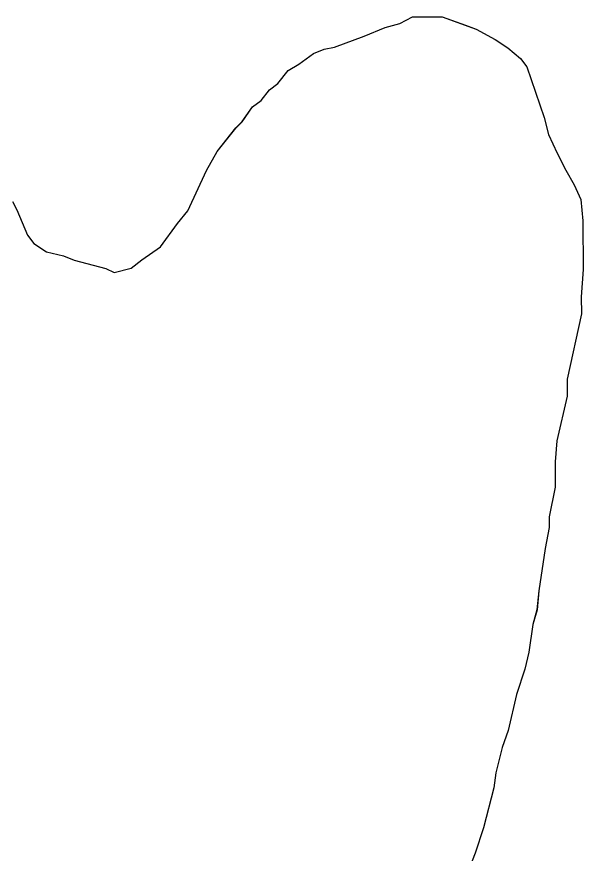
# Model space of a CAD drawing. Extents: x 3279314 to 3317160, y 734079 to 759431.
# Drawn here: x 3314573.8 to 3314656.4, y 742357.8 to 742479.6 of the extents above; entities that cross this region are included whole.
import ezdxf

# ---------------------------------------------------------------- set-up
doc = ezdxf.new("R2010")
doc.units = 0
for name, color, linetype in [('V-SITE-VEGE', 7, 'Continuous'), ('V-TOPO-SHOR', 7, 'Continuous'), ('V-WETL-SWMP', 7, 'Continuous')]:
    doc.layers.add(name, color=color, linetype=linetype)

msp = doc.modelspace()

# ---------------------------------------------------------------- linework, layer by layer
at = {"layer": 'V-SITE-VEGE'}
for p, q in [((3314627.5, 742478.04), (3314629.66, 742478.67)), ((3314629.66, 742478.67), (3314631.5, 742479.6)), ((3314631.5, 742479.6), (3314635.8, 742479.63)), ((3314635.8, 742479.63), (3314640.74, 742477.82)), ((3314624.44, 742476.79), (3314627.5, 742478.04)), ((3314640.74, 742477.82), (3314643.52, 742476.3)), ((3314620.14, 742475.22), (3314624.44, 742476.79)), ((3314643.52, 742476.3), (3314645.37, 742475.08)), ((3314618.6, 742474.9), (3314620.14, 742475.22)), ((3314645.37, 742475.08), (3314647.23, 742473.56)), ((3314614.92, 742472.72), (3314617.07, 742474.27)), ((3314617.07, 742474.27), (3314618.6, 742474.9)), ((3314613.39, 742471.79), (3314614.92, 742472.72)), ((3314647.23, 742473.56), (3314648.16, 742472.33)), ((3314611.87, 742469.93), (3314613.39, 742471.79)), ((3314648.16, 742472.33), (3314650.67, 742464.96)), ((3314609.42, 742467.45), (3314610.64, 742469)), ((3314610.64, 742469), (3314611.87, 742469.93)), ((3314606.67, 742464.36), (3314608.2, 742466.52)), ((3314608.2, 742466.52), (3314609.42, 742467.45)), ((3314605.76, 742463.43), (3314606.67, 742464.36)), ((3314650.67, 742464.96), (3314651.31, 742462.5)), ((3314603.01, 742460.02), (3314605.76, 742463.43)), ((3314651.31, 742462.5), (3314652.55, 742459.74)), ((3314601.49, 742457.24), (3314603.01, 742460.02)), ((3314652.55, 742459.74), (3314653.8, 742457.29)), ((3314598.76, 742451.38), (3314601.49, 742457.24)), ((3314653.8, 742457.29), (3314655.05, 742455.15)), ((3314655.05, 742455.15), (3314655.99, 742453)), ((3314655.99, 742453), (3314656.31, 742449.92)), ((3314573.83, 742451.52), (3314575.4, 742447.83)), ((3314597.24, 742449.52), (3314598.76, 742451.38)), ((3314594.8, 742446.12), (3314597.24, 742449.52)), ((3314656.31, 742449.92), (3314656.36, 742442.84)), ((3314575.4, 742447.83), (3314576.33, 742446.61)), ((3314576.33, 742446.61), (3314578.19, 742445.39)), ((3314592.04, 742444.25), (3314594.8, 742446.12)), ((3314578.19, 742445.39), (3314580.65, 742444.79)), ((3314580.65, 742444.79), (3314582.19, 742444.19)), ((3314582.19, 742444.19), (3314586.82, 742442.99)), ((3314590.51, 742443.01), (3314592.04, 742444.25)), ((3314586.82, 742442.99), (3314588.05, 742442.38)), ((3314588.05, 742442.38), (3314590.51, 742443.01)), ((3314656.36, 742442.84), (3314656.08, 742438.84)), ((3314656.08, 742438.84), (3314656.1, 742436.38)), ((3314656.1, 742436.38), (3314654.01, 742426.83)), ((3314654.01, 742426.83), (3314654.03, 742424.37)), ((3314654.03, 742424.37), (3314652.53, 742417.89)), ((3314652.53, 742417.89), (3314652.25, 742414.81)), ((3314652.25, 742414.81), (3314652.27, 742411.12)), ((3314652.27, 742411.12), (3314651.38, 742406.81)), ((3314651.38, 742406.81), (3314651.39, 742405.27)), ((3314651.39, 742405.27), (3314650.79, 742402.19)), ((3314650.79, 742402.19), (3314649.91, 742396.03)), ((3314649.91, 742396.03), (3314649.63, 742393.26)), ((3314649.63, 742393.26), (3314649.02, 742391.1)), ((3314649.02, 742391.1), (3314648.43, 742387.09)), ((3314648.43, 742387.09), (3314647.83, 742384.63)), ((3314647.83, 742384.63), (3314646.63, 742380.93)), ((3314646.63, 742380.93), (3314645.43, 742375.69)), ((3314645.43, 742375.69), (3314644.53, 742373.22)), ((3314644.53, 742373.22), (3314643.63, 742369.52)), ((3314643.63, 742369.52), (3314643.34, 742367.36)), ((3314643.34, 742367.36), (3314641.84, 742361.51)), ((3314641.84, 742361.51), (3314640.63, 742357.81))]:
    msp.add_line(p, q, dxfattribs=at)
at = {"layer": 'V-TOPO-SHOR'}
for p, q in [((3314627.5, 742478.04), (3314629.66, 742478.67)), ((3314629.66, 742478.67), (3314631.5, 742479.6)), ((3314631.5, 742479.6), (3314635.8, 742479.63)), ((3314635.8, 742479.63), (3314640.74, 742477.82)), ((3314624.44, 742476.79), (3314627.5, 742478.04)), ((3314640.74, 742477.82), (3314643.52, 742476.3)), ((3314620.14, 742475.22), (3314624.44, 742476.79)), ((3314643.52, 742476.3), (3314645.37, 742475.08)), ((3314618.6, 742474.9), (3314620.14, 742475.22)), ((3314645.37, 742475.08), (3314647.23, 742473.56)), ((3314614.92, 742472.72), (3314617.07, 742474.27)), ((3314617.07, 742474.27), (3314618.6, 742474.9)), ((3314613.39, 742471.79), (3314614.92, 742472.72)), ((3314647.23, 742473.56), (3314648.16, 742472.33)), ((3314611.87, 742469.93), (3314613.39, 742471.79)), ((3314648.16, 742472.33), (3314650.67, 742464.96)), ((3314609.42, 742467.45), (3314610.64, 742469)), ((3314610.64, 742469), (3314611.87, 742469.93)), ((3314606.67, 742464.36), (3314608.2, 742466.52)), ((3314608.2, 742466.52), (3314609.42, 742467.45)), ((3314605.76, 742463.43), (3314606.67, 742464.36)), ((3314650.67, 742464.96), (3314651.31, 742462.5)), ((3314603.01, 742460.02), (3314605.76, 742463.43)), ((3314651.31, 742462.5), (3314652.55, 742459.74)), ((3314601.49, 742457.24), (3314603.01, 742460.02)), ((3314652.55, 742459.74), (3314653.8, 742457.29)), ((3314598.76, 742451.38), (3314601.49, 742457.24)), ((3314653.8, 742457.29), (3314655.05, 742455.15)), ((3314655.05, 742455.15), (3314655.99, 742453)), ((3314655.99, 742453), (3314656.31, 742449.92)), ((3314573.83, 742451.52), (3314575.4, 742447.83)), ((3314597.24, 742449.52), (3314598.76, 742451.38)), ((3314594.8, 742446.12), (3314597.24, 742449.52)), ((3314656.31, 742449.92), (3314656.36, 742442.84)), ((3314575.4, 742447.83), (3314576.33, 742446.61)), ((3314576.33, 742446.61), (3314578.19, 742445.39)), ((3314592.04, 742444.25), (3314594.8, 742446.12)), ((3314578.19, 742445.39), (3314580.65, 742444.79)), ((3314580.65, 742444.79), (3314582.19, 742444.19)), ((3314582.19, 742444.19), (3314586.82, 742442.99)), ((3314590.51, 742443.01), (3314592.04, 742444.25)), ((3314586.82, 742442.99), (3314588.05, 742442.38)), ((3314588.05, 742442.38), (3314590.51, 742443.01)), ((3314656.36, 742442.84), (3314656.08, 742438.84)), ((3314656.08, 742438.84), (3314656.1, 742436.38)), ((3314656.1, 742436.38), (3314654.01, 742426.83)), ((3314654.01, 742426.83), (3314654.03, 742424.37)), ((3314654.03, 742424.37), (3314652.53, 742417.89)), ((3314652.53, 742417.89), (3314652.25, 742414.81)), ((3314652.25, 742414.81), (3314652.27, 742411.12)), ((3314652.27, 742411.12), (3314651.38, 742406.81)), ((3314651.38, 742406.81), (3314651.39, 742405.27)), ((3314651.39, 742405.27), (3314650.79, 742402.19)), ((3314650.79, 742402.19), (3314649.91, 742396.03)), ((3314649.91, 742396.03), (3314649.63, 742393.26)), ((3314649.63, 742393.26), (3314649.02, 742391.1)), ((3314649.02, 742391.1), (3314648.43, 742387.09)), ((3314648.43, 742387.09), (3314647.83, 742384.63)), ((3314647.83, 742384.63), (3314646.63, 742380.93)), ((3314646.63, 742380.93), (3314645.43, 742375.69)), ((3314645.43, 742375.69), (3314644.53, 742373.22)), ((3314644.53, 742373.22), (3314643.63, 742369.52)), ((3314643.63, 742369.52), (3314643.34, 742367.36)), ((3314643.34, 742367.36), (3314641.84, 742361.51)), ((3314641.84, 742361.51), (3314640.63, 742357.81))]:
    msp.add_line(p, q, dxfattribs=at)
at = {"layer": 'V-WETL-SWMP'}
for p, q in [((3314627.51, 742478.04), (3314629.66, 742478.67)), ((3314627.51, 742478.04), (3314629.66, 742478.67)), ((3314629.66, 742478.67), (3314631.5, 742479.6)), ((3314629.66, 742478.67), (3314631.5, 742479.6)), ((3314631.5, 742479.6), (3314635.8, 742479.63)), ((3314631.5, 742479.6), (3314635.8, 742479.63)), ((3314635.8, 742479.63), (3314639.2, 742478.42)), ((3314635.8, 742479.63), (3314639.2, 742478.42)), ((3314624.44, 742476.78), (3314627.51, 742478.04)), ((3314624.44, 742476.78), (3314627.51, 742478.04)), ((3314639.2, 742478.42), (3314640.74, 742477.82)), ((3314639.2, 742478.42), (3314640.74, 742477.82)), ((3314640.74, 742477.82), (3314643.52, 742476.3)), ((3314640.74, 742477.82), (3314643.52, 742476.3)), ((3314620.14, 742475.22), (3314624.44, 742476.78)), ((3314620.14, 742475.22), (3314624.44, 742476.78)), ((3314643.52, 742476.3), (3314645.37, 742475.08)), ((3314643.52, 742476.3), (3314645.37, 742475.08)), ((3314618.6, 742474.9), (3314620.14, 742475.22)), ((3314618.6, 742474.9), (3314620.14, 742475.22)), ((3314645.37, 742475.08), (3314647.23, 742473.55)), ((3314645.37, 742475.08), (3314647.23, 742473.55)), ((3314614.93, 742472.72), (3314617.07, 742474.27)), ((3314614.93, 742472.72), (3314617.07, 742474.27)), ((3314617.07, 742474.27), (3314618.6, 742474.9)), ((3314617.07, 742474.27), (3314618.6, 742474.9)), ((3314613.39, 742471.79), (3314614.93, 742472.72)), ((3314613.39, 742471.79), (3314614.93, 742472.72)), ((3314647.23, 742473.55), (3314648.16, 742472.33)), ((3314647.23, 742473.55), (3314648.16, 742472.33)), ((3314611.87, 742469.93), (3314613.39, 742471.79)), ((3314611.87, 742469.93), (3314613.39, 742471.79)), ((3314648.16, 742472.33), (3314650.67, 742464.96)), ((3314648.16, 742472.33), (3314650.67, 742464.96)), ((3314609.42, 742467.45), (3314610.64, 742469)), ((3314609.42, 742467.45), (3314610.64, 742469)), ((3314610.64, 742469), (3314611.87, 742469.93)), ((3314610.64, 742469), (3314611.87, 742469.93)), ((3314606.67, 742464.35), (3314608.2, 742466.52)), ((3314606.67, 742464.35), (3314608.2, 742466.52)), ((3314608.2, 742466.52), (3314609.42, 742467.45)), ((3314608.2, 742466.52), (3314609.42, 742467.45)), ((3314605.76, 742463.42), (3314606.67, 742464.35)), ((3314605.76, 742463.42), (3314606.67, 742464.35)), ((3314650.67, 742464.96), (3314651.31, 742462.5)), ((3314650.67, 742464.96), (3314651.31, 742462.5)), ((3314603.01, 742460.02), (3314605.76, 742463.42)), ((3314603.01, 742460.02), (3314605.76, 742463.42)), ((3314651.31, 742462.5), (3314652.56, 742459.74)), ((3314651.31, 742462.5), (3314652.56, 742459.74)), ((3314601.49, 742457.24), (3314603.01, 742460.02)), ((3314601.49, 742457.24), (3314603.01, 742460.02)), ((3314652.56, 742459.74), (3314653.8, 742457.29)), ((3314652.56, 742459.74), (3314653.8, 742457.29)), ((3314598.76, 742451.38), (3314601.49, 742457.24)), ((3314598.76, 742451.38), (3314601.49, 742457.24)), ((3314653.8, 742457.29), (3314655.05, 742455.14)), ((3314653.8, 742457.29), (3314655.05, 742455.14)), ((3314655.05, 742455.14), (3314655.99, 742453)), ((3314655.05, 742455.14), (3314655.99, 742453)), ((3314573.21, 742452.74), (3314573.84, 742451.51)), ((3314573.21, 742452.74), (3314573.84, 742451.51)), ((3314655.99, 742453), (3314656.32, 742449.92)), ((3314655.99, 742453), (3314656.32, 742449.92)), ((3314573.84, 742451.51), (3314575.4, 742447.83)), ((3314573.84, 742451.51), (3314575.4, 742447.83)), ((3314597.24, 742449.52), (3314598.76, 742451.38)), ((3314597.24, 742449.52), (3314598.76, 742451.38)), ((3314594.8, 742446.12), (3314597.24, 742449.52)), ((3314594.8, 742446.12), (3314597.24, 742449.52)), ((3314656.32, 742449.92), (3314656.36, 742442.84)), ((3314656.32, 742449.92), (3314656.36, 742442.84)), ((3314575.4, 742447.83), (3314576.33, 742446.61)), ((3314575.4, 742447.83), (3314576.33, 742446.61)), ((3314576.33, 742446.61), (3314578.19, 742445.39)), ((3314576.33, 742446.61), (3314578.19, 742445.39)), ((3314592.04, 742444.25), (3314594.8, 742446.12)), ((3314592.04, 742444.25), (3314594.8, 742446.12)), ((3314578.19, 742445.39), (3314580.65, 742444.79)), ((3314578.19, 742445.39), (3314580.65, 742444.79)), ((3314580.65, 742444.79), (3314582.19, 742444.19)), ((3314580.65, 742444.79), (3314582.19, 742444.19)), ((3314582.19, 742444.19), (3314586.82, 742442.99)), ((3314582.19, 742444.19), (3314586.82, 742442.99)), ((3314590.51, 742443.01), (3314592.04, 742444.25)), ((3314590.51, 742443.01), (3314592.04, 742444.25)), ((3314586.82, 742442.99), (3314588.05, 742442.38)), ((3314586.82, 742442.99), (3314588.05, 742442.38)), ((3314588.05, 742442.38), (3314590.51, 742443.01)), ((3314588.05, 742442.38), (3314590.51, 742443.01)), ((3314656.36, 742442.84), (3314656.08, 742438.84)), ((3314656.36, 742442.84), (3314656.08, 742438.84)), ((3314656.08, 742438.84), (3314656.1, 742436.38)), ((3314656.08, 742438.84), (3314656.1, 742436.38)), ((3314656.1, 742436.38), (3314654.01, 742426.83)), ((3314656.1, 742436.38), (3314654.01, 742426.83)), ((3314654.01, 742426.83), (3314654.03, 742424.37)), ((3314654.01, 742426.83), (3314654.03, 742424.37)), ((3314654.03, 742424.37), (3314652.53, 742417.89)), ((3314654.03, 742424.37), (3314652.53, 742417.89)), ((3314652.53, 742417.89), (3314652.25, 742414.81)), ((3314652.53, 742417.89), (3314652.25, 742414.81)), ((3314652.25, 742414.81), (3314652.27, 742411.12)), ((3314652.25, 742414.81), (3314652.27, 742411.12)), ((3314652.27, 742411.12), (3314651.38, 742406.81)), ((3314652.27, 742411.12), (3314651.38, 742406.81)), ((3314651.38, 742406.81), (3314651.39, 742405.27)), ((3314651.38, 742406.81), (3314651.39, 742405.27)), ((3314651.39, 742405.27), (3314650.79, 742402.19)), ((3314651.39, 742405.27), (3314650.79, 742402.19)), ((3314650.79, 742402.19), (3314649.91, 742396.03)), ((3314650.79, 742402.19), (3314649.91, 742396.03)), ((3314649.91, 742396.03), (3314649.62, 742393.26)), ((3314649.91, 742396.03), (3314649.62, 742393.26)), ((3314649.62, 742393.26), (3314649.02, 742391.1)), ((3314649.62, 742393.26), (3314649.02, 742391.1)), ((3314649.02, 742391.1), (3314648.43, 742387.09)), ((3314649.02, 742391.1), (3314648.43, 742387.09)), ((3314648.43, 742387.09), (3314647.84, 742384.63)), ((3314648.43, 742387.09), (3314647.84, 742384.63)), ((3314647.84, 742384.63), (3314646.63, 742380.93)), ((3314647.84, 742384.63), (3314646.63, 742380.93)), ((3314646.63, 742380.93), (3314645.43, 742375.69)), ((3314646.63, 742380.93), (3314645.43, 742375.69)), ((3314645.43, 742375.69), (3314644.53, 742373.22)), ((3314645.43, 742375.69), (3314644.53, 742373.22)), ((3314644.53, 742373.22), (3314643.63, 742369.52)), ((3314644.53, 742373.22), (3314643.63, 742369.52)), ((3314643.63, 742369.52), (3314643.34, 742367.36)), ((3314643.63, 742369.52), (3314643.34, 742367.36)), ((3314643.34, 742367.36), (3314641.84, 742361.51)), ((3314643.34, 742367.36), (3314641.84, 742361.51)), ((3314641.84, 742361.51), (3314640.63, 742357.81)), ((3314641.84, 742361.51), (3314640.63, 742357.81)), ((3314640.63, 742357.81), (3314639.42, 742354.72)), ((3314640.63, 742357.81), (3314639.42, 742354.72))]:
    msp.add_line(p, q, dxfattribs=at)

doc.saveas('drawing.dxf')
